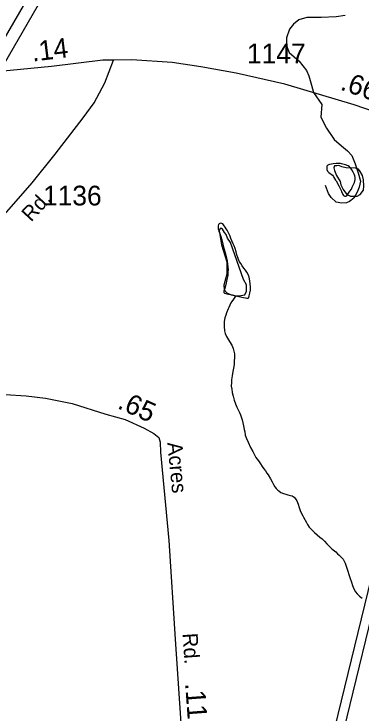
# Model space of a CAD drawing. Extents: x 2126262 to 2293712, y 749403 to 919119.
# Drawn here: x 2145237 to 2147437, y 824349 to 828776 of the extents above; entities that cross this region are included whole.
import ezdxf

# ---------------------------------------------------------------- set-up
doc = ezdxf.new("R2010")
doc.units = 0
for name, color, linetype in [('Exist Hydrographic Misc Water Feature', 7, 'Continuous'), ('Exist Hydrographic Pond Under 1500 Sq Ft', 7, 'Continuous'), ('Exist Road Non-System Type 51', 7, 'Continuous'), ('Exist Road Primary US Divided Attributed', 7, 'Continuous'), ('Exist Road Secondary Mileage Hundredths English Label', 7, 'Continuous'), ('Exist Road Secondary Type 51 Attributed', 7, 'Continuous'), ('Exist Road Secondary Type 51 Label', 7, 'Continuous'), ('Exist Road Secondary Type 51 Number Label', 7, 'Continuous'), ('Exist Utilities Electrical Transmission Line', 7, 'Continuous')]:
    doc.layers.add(name, color=color, linetype=linetype)

msp = doc.modelspace()

# ---------------------------------------------------------------- linework, layer by layer
at = {"layer": 'Exist Hydrographic Misc Water Feature'}
for points in [[(2147279.2, 827718.9), (2147295.6, 827687.2), (2147303.8, 827670.5), (2147309.9, 827659.1), (2147313.6, 827650.8), (2147317.9, 827643.2), (2147321.8, 827633.3), (2147326.3, 827627.3), (2147333.3, 827623.4), (2147340.3, 827621.6), (2147346.4, 827625.5), (2147357.9, 827641.6), (2147365.5, 827653.9), (2147376, 827667.3), (2147381.3, 827679.9), (2147387.6, 827691.9), (2147395.2, 827709.8), (2147399.1, 827727.9), (2147399.3, 827741.7), (2147396.7, 827751.8), (2147393, 827761.7), (2147386.8, 827774), (2147378.8, 827789.8), (2147372.5, 827799.7), (2147364.3, 827807.4), (2147354, 827814.6), (2147338, 827820.7), (2147313, 827827.8), (2147305.8, 827828.8), (2147292.3, 827829.2), (2147278.6, 827828.5), (2147260.5, 827826.4), (2147250.3, 827824.3), (2147236.3, 827822.3), (2147230.2, 827820.8), (2147226.3, 827818.2), (2147220.5, 827811.7), (2147218.9, 827801.8), (2147219.5, 827790.4), (2147223.8, 827780.4), (2147232.6, 827772.1), (2147240.6, 827766.5), (2147246.8, 827761.9), (2147254.8, 827754.6), (2147261.1, 827746.4), (2147264.8, 827740.5), (2147268.9, 827734.6), (2147275.5, 827724.7), (2147279.2, 827718.9)], [(2146642.3, 826992.1), (2146662.2, 826987.4), (2146681.9, 826983.2), (2146691.9, 826981.3), (2146703.8, 826979.5), (2146714, 826977.5), (2146721.6, 826977.2), (2146725.1, 826979.9), (2146728.6, 826990.3), (2146732.5, 827008.4), (2146735.6, 827027.8), (2146735.6, 827047.7), (2146733.7, 827067.4), (2146731.1, 827086.9), (2146726.8, 827109.9), (2146720.8, 827127.4), (2146713.6, 827140.7), (2146704.6, 827153), (2146694.4, 827167.5), (2146683.9, 827181.7), (2146674.1, 827195.8), (2146666.1, 827207.1), (2146659.5, 827220.7), (2146655.6, 827233.1), (2146650.1, 827251.7), (2146645.1, 827270.7), (2146639.2, 827290.7), (2146633.1, 827307.1), (2146626.9, 827321.4), (2146618.7, 827338.8), (2146612.3, 827354.4), (2146606.6, 827368.2), (2146600.4, 827382.6), (2146594.1, 827394.9), (2146588.3, 827406.7), (2146582, 827416.6), (2146576, 827426.5), (2146570.1, 827434.6), (2146566, 827440.5), (2146560.3, 827446.7), (2146553.9, 827450.1), (2146546.5, 827451.6), (2146538.7, 827447.9), (2146534.2, 827443.8), (2146531.6, 827435.6), (2146530.5, 827424), (2146532.2, 827415.7), (2146534.2, 827408.4), (2146536.3, 827400.4), (2146540.2, 827390.5), (2146544.5, 827380.5), (2146548.6, 827366.5), (2146553.1, 827352.5), (2146556.8, 827336.9), (2146560.9, 827318.4), (2146565.2, 827300.3), (2146571.3, 827280.7), (2146576.7, 827264.1), (2146580.1, 827249.4), (2146584.5, 827229.6), (2146587.9, 827210.4), (2146590.4, 827191.8), (2146593.1, 827174.4), (2146594.3, 827158.7), (2146593.5, 827140.6), (2146591.6, 827120.2), (2146587.1, 827094.9), (2146582.8, 827074.5), (2146577.3, 827054.2), (2146571.5, 827032), (2146567.8, 827022.4), (2146566.8, 827016.4), (2146567.6, 827011.9), (2146571.3, 827008.4), (2146586.1, 827004.6), (2146620.5, 826997.4), (2146642.3, 826992.1)], [(2146642.3, 826992.1), (2146617.9, 826956.3), (2146612.5, 826946.7), (2146598.6, 826916.7), (2146594.7, 826908.4), (2146584.7, 826884.3), (2146579.1, 826868.5), (2146573, 826852.4), (2146569.1, 826828.6), (2146569.3, 826797), (2146571.7, 826770.6), (2146575.8, 826752.2), (2146583.8, 826733.9), (2146590, 826722.4), (2146604.1, 826702.4), (2146618.5, 826678.4), (2146626.9, 826658.4), (2146630.8, 826640.4), (2146635.1, 826623.1), (2146635.3, 826601.1), (2146633.5, 826577.1), (2146631.8, 826556.7), (2146627.7, 826532.9), (2146624.2, 826511.2), (2146620.1, 826485), (2146616.6, 826460.4), (2146614.8, 826442.4), (2146614.6, 826418.5), (2146617.3, 826400.2), (2146620.7, 826378.2), (2146625.5, 826355.2), (2146632.8, 826331.3), (2146642.1, 826307.2), (2146650.3, 826287.3), (2146656, 826273.5), (2146666.3, 826253.3), (2146672.4, 826236.9), (2146678.6, 826219.7), (2146682.5, 826205.3), (2146687, 826187.2), (2146691.1, 826167.6), (2146695.4, 826145.4), (2146699.3, 826129.8), (2146703.4, 826109.3), (2146711.8, 826087.7), (2146722.2, 826063.8), (2146736.4, 826031.2), (2146750.8, 826005.6), (2146758.5, 825988.1), (2146770.8, 825968.4), (2146786.2, 825945.8), (2146799.1, 825928.5), (2146811, 825910.8), (2146821.5, 825896.7), (2146831.3, 825882.6), (2146839.7, 825868.3), (2146847.9, 825857), (2146862.3, 825832.9), (2146874.2, 825812.8), (2146882.2, 825797), (2146890.2, 825781.2), (2146898.4, 825771.4), (2146908.4, 825761.3), (2146914.8, 825755.6), (2146928.3, 825745.4), (2146944.7, 825739.3), (2146959.1, 825735.5), (2146973, 825732.1), (2146988.8, 825727.7), (2147000.9, 825723.9), (2147012.8, 825716.4), (2147021, 825706.6), (2147029.2, 825692.4), (2147037.4, 825672.5), (2147045.2, 825650.2), (2147053.8, 825626.2), (2147067.6, 825598.9), (2147072.3, 825590.5), (2147090.3, 825556.6), (2147098.1, 825542.4), (2147108.8, 825526.6), (2147122.7, 825510.7), (2147141, 825493.3), (2147158.6, 825477.2), (2147175.2, 825463.8), (2147189.4, 825451.9), (2147205.1, 825437.7), (2147219.5, 825421.8), (2147251.7, 825390.2), (2147276.1, 825370.6), (2147287.6, 825357.9), (2147298, 825349), (2147316.1, 825330.5), (2147322.4, 825324.6), (2147328.4, 825314.8), (2147336.4, 825299), (2147346.6, 825266.6), (2147352.8, 825247), (2147359.3, 825227), (2147365.3, 825207.4)], [(2147365.3, 825207.4), (2147375.5, 825177.5), (2147383.3, 825157.6), (2147391.7, 825136.9), (2147402.2, 825117), (2147412.2, 825103.7), (2147426.4, 825089.4), (2147442.8, 825077.6)]]:
    msp.add_lwpolyline(points, dxfattribs=at)
at = {"layer": 'Exist Hydrographic Pond Under 1500 Sq Ft'}
for points in [[(2147342.9, 827802.2), (2147314.1, 827808.3), (2147296.3, 827816.2), (2147284, 827815), (2147268.4, 827815), (2147263.9, 827801.6), (2147268.4, 827784.9), (2147281.2, 827753.1), (2147304.1, 827714.6), (2147308.5, 827693.4), (2147323, 827664.4), (2147347.6, 827633.2), (2147370.1, 827622.4), (2147412.2, 827622), (2147431.2, 827632.1), (2147451.3, 827659.9), (2147453.6, 827685.9), (2147451.3, 827725.8), (2147445.7, 827753.7), (2147431.2, 827778.2), (2147420, 827792.7), (2147401.1, 827800.5), (2147342.9, 827802.2)], [(2146642.3, 826992.1), (2146674, 826993.2), (2146699.5, 826997.2), (2146711.6, 827020.1), (2146710.3, 827060.4), (2146692.5, 827094.5), (2146609.5, 827328.6), (2146590.7, 827356.3), (2146581.2, 827379.2), (2146571.8, 827392.6), (2146565.1, 827402), (2146558.4, 827414.1), (2146551.7, 827416.8), (2146543.6, 827416.8), (2146536.9, 827403.4), (2146553.1, 827313.6), (2146586.6, 827207), (2146585.3, 827129), (2146566.3, 827057.9), (2146569.1, 827029.5), (2146585.3, 827010.6), (2146613.5, 826997.2), (2146642.3, 826992.1)]]:
    msp.add_lwpolyline(points, dxfattribs=at)
at = {"layer": 'Exist Road Non-System Type 51'}
for points in [[(2147336.2, 828765.5), (2147278, 828758.7), (2147183.9, 828754.6), (2147093.9, 828754.5), (2147041.6, 828739.6), (2147009.1, 828712.2), (2146982.4, 828680.8), (2146965.3, 828625.1), (2146964.5, 828589.1), (2146968, 828563.1), (2146981.4, 828532.8), (2147012.8, 828504.2), (2147044.2, 828477.5), (2147091, 828418.5), (2147106.3, 828384.2), (2147123.1, 828325.9), (2147136.1, 828279.6)], [(2147136.1, 828279.6), (2147188.5, 828202.5), (2147180.9, 828122.7), (2147217.5, 828053.9), (2147266, 827980.9), (2147313.2, 827942), (2147350.5, 827909.2), (2147377.9, 827880.6), (2147398.8, 827828.2), (2147417.6, 827769.8), (2147432.5, 827717.5), (2147425.7, 827679.6), (2147413.1, 827647.9), (2147390.3, 827610.4), (2147363.9, 827588.9), (2147343.7, 827579.3), (2147315.6, 827577.9), (2147279.8, 827584.7), (2147246.4, 827613.3), (2147230.9, 827639.7), (2147212, 827690.1)]]:
    msp.add_lwpolyline(points, dxfattribs=at)
at = {"layer": 'Exist Road Primary US Divided Attributed'}
for points in [[(2147029.8, 831785.5), (2146472.3, 830803.5), (2146332.3, 830575.6), (2145914, 829883.7), (2145615.1, 829379.3), (2145041.4, 828395.6)], [(2145146.3, 828412.4), (2145975.2, 829847.8), (2146385.7, 830529.6), (2146533.3, 830767.3), (2147100, 831759.4)]]:
    msp.add_lwpolyline(points, dxfattribs=at)
at = {"layer": 'Exist Road Secondary Type 51 Attributed'}
for points in [[(2144169.1, 826497.7), (2144229.3, 826603.1), (2144281.5, 826683.6), (2144363.9, 826774.1), (2144623.1, 827025.4), (2144809.5, 827179.1), (2144958, 827300.5), (2145159.8, 827488.4), (2145267.2, 827606.7), (2145353.7, 827706), (2145499.5, 827889), (2145676.6, 828118.5), (2145744.9, 828213), (2145813.3, 828339.7), (2145867.5, 828484.5)], [(2145867.5, 828484.5), (2145853.5, 828484.5), (2145800.4, 828483.2), (2145475.6, 828443.9), (2145146.3, 828412.4)], [(2149478.3, 827716), (2149271.7, 827711.8), (2149081.5, 827712), (2148898, 827723.8), (2148776.7, 827750.4), (2148646.9, 827796.4), (2148463.3, 827879.7), (2148072.7, 828001.1), (2147827.4, 828051.4), (2147392.5, 828200.3), (2146953.2, 828331.4), (2146644.7, 828401.7), (2146421.5, 828442.3), (2146240, 828468.1), (2145984.4, 828485.4), (2145867.5, 828484.5)], [(2144169.1, 826497.7), (2144299.7, 826418.1), (2144420.4, 826355.6), (2144527.6, 826315.4), (2144621.2, 826295.5), (2144703.1, 826291.8), (2144827.5, 826309.2), (2144964, 826336.4), (2145072.4, 826356.2), (2145180.7, 826365.9), (2145314.5, 826357.2), (2145436.2, 826342.7), (2145605.5, 826309.2), (2145820.1, 826242.8), (2145941.4, 826208.3), (2146062.3, 826153.8), (2146123.5, 826118.5), (2146155, 826093.8), (2146164.4, 826065.7), (2146165.1, 826001.6), (2146219.6, 825442.5), (2146258.7, 824817.7), (2146303.1, 824160.8)]]:
    msp.add_lwpolyline(points, dxfattribs=at)
at = {"layer": 'Exist Utilities Electrical Transmission Line'}
for points in [[(2147942.4, 827014.7), (2147017.7, 823224.1), (2146663.6, 821833.2)], [(2146733.8, 821803.8), (2147842.3, 826353.1), (2147997.5, 826950.4)]]:
    msp.add_lwpolyline(points, dxfattribs=at)

# ---------------------------------------------------------------- texts
at = {"layer": 'Exist Road Secondary Mileage Hundredths English Label'}
for s, rotation, p in [('.14', 6.8992, (2145355.7, 828474.5)), ('.66', 341.0924, (2147299.4, 828298.7)), ('.65', 335.7333, (2145887.2, 826281.9)), ('.11', 274.1575, (2146321.8, 824537.6))]:
    msp.add_text(s, height=125, rotation=rotation, dxfattribs=at).set_placement(p)
at = {"layer": 'Exist Road Secondary Type 51 Label'}
for s, rotation, p in [('Rd.', 47.4274, (2145346, 827454.9)), ('Acres', 275.5624, (2146208.8, 826061.2)), ('Rd.', 273.8695, (2146305.6, 824853.1))]:
    msp.add_text(s, height=95, rotation=rotation, dxfattribs=at).set_placement(p)
at = {"layer": 'Exist Road Secondary Type 51 Number Label'}
for s, p in [('1147', (2146713.6, 828463.4)), ('1136', (2145421.3, 827563.6))]:
    msp.add_text(s, height=125, dxfattribs=at).set_placement(p)

doc.saveas('drawing.dxf')
